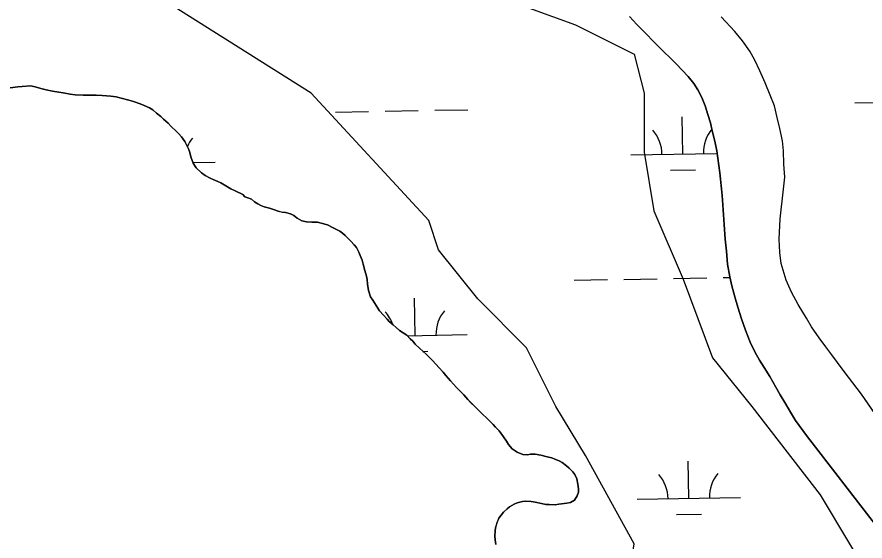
# Model space of a CAD drawing. Extents: x 3903937 to 3942190, y 260677 to 286651.
# Drawn here: x 3921251 to 3922070, y 274916 to 275422 of the extents above; entities that cross this region are included whole.
import ezdxf

# ---------------------------------------------------------------- set-up
doc = ezdxf.new("R2010")
doc.units = 0
for name, color, linetype in [('V-SITE-VEGE', 7, 'Continuous'), ('V-TOPO-SHOR', 7, 'Continuous'), ('V-WETL-SWMP', 7, 'Continuous')]:
    doc.layers.add(name, color=color, linetype=linetype)

msp = doc.modelspace()

# ---------------------------------------------------------------- linework, layer by layer
at = {"layer": 'V-SITE-VEGE'}
for points in [[(3921232.43, 275622.86), (3921298.63, 275594.47), (3921478.32, 275547.16), (3921544.52, 275537.7), (3921601.27, 275509.32), (3921686.38, 275452.54), (3921790.41, 275414.7), (3921847.15, 275386.31), (3921856.61, 275348.46), (3921856.61, 275291.69), (3921866.07, 275234.91), (3921894.44, 275168.69), (3921922.81, 275092.99), (3921960.64, 275045.68), (3922026.84, 274960.52), (3922083.59, 274865.9)], [(3922093.04, 274610.43), (3922036.3, 274657.74), (3921998.47, 274676.66), (3921998.47, 274600.97), (3921960.64, 274629.35), (3921903.9, 274686.12), (3921875.52, 274780.74), (3921837.7, 274856.44), (3921847.15, 274913.21), (3921799.87, 274998.37), (3921771.5, 275045.68), (3921743.12, 275102.45), (3921695.84, 275149.76), (3921658.01, 275197.07), (3921648.55, 275225.46), (3921535.06, 275348.46), (3921355.38, 275462.01), (3921270.26, 275480.93), (3921204.06, 275480.93)]]:
    msp.add_lwpolyline(points, dxfattribs=at)
at = {"layer": 'V-TOPO-SHOR'}
for points in [[(3921875.44, 275388.8), (3921865.81, 275398.34), (3921858.22, 275406.06), (3921849.78, 275414.75), (3921842.61, 275422.68)], [(3922109.64, 274995.44), (3922066.79, 275057.6), (3922050.12, 275079.68), (3922043.6, 275088.36), (3922038.15, 275095.65), (3922032.27, 275103.37), (3922025.75, 275112.26), (3922018.49, 275122.88), (3922013.68, 275131.02), (3922005.56, 275144.31), (3921999.16, 275156.2), (3921994.03, 275167.88), (3921990.94, 275177.63), (3921989.24, 275184.05), (3921987.75, 275194.76), (3921987.13, 275207.61), (3921988.23, 275227.21), (3921991.37, 275255.79), (3921992.57, 275267.35), (3921991.62, 275279.99), (3921991.43, 275292.95), (3921990.37, 275302.58), (3921987.92, 275314.47), (3921985.37, 275325.08), (3921982.71, 275336.22), (3921978.55, 275346.72), (3921973.64, 275358.5), (3921968.62, 275370.07), (3921963.5, 275380.36), (3921958.69, 275389.25), (3921951.85, 275399), (3921944.37, 275408.12), (3921931.11, 275422.16)], [(3922080.26, 274931.52), (3922013.67, 275017.81), (3922002.99, 275032.39), (3921997.96, 275040.32), (3921993.48, 275048.14), (3921988.14, 275057.25), (3921983.97, 275064.64), (3921978.1, 275074.93), (3921972.65, 275083.4), (3921968.27, 275090.58), (3921963.57, 275098.72), (3921959.19, 275107.83), (3921954.5, 275119.51), (3921950.77, 275130.54), (3921947.25, 275141.79), (3921944.48, 275151.86), (3921941.5, 275162.35), (3921939.37, 275171.14), (3921937.35, 275183.45), (3921936.19, 275195.98), (3921934.92, 275207.55), (3921932.2, 275249.85), (3921929.77, 275271.48), (3921926.91, 275292.79), (3921925, 275302.11), (3921922.54, 275312.28), (3921920.74, 275319.89), (3921918.18, 275327.92), (3921915.62, 275336.38), (3921912.31, 275344.2), (3921908.58, 275351.92), (3921904.62, 275358.03), (3921899.17, 275364.57), (3921893.5, 275370.78), (3921887.52, 275377), (3921882.06, 275382.47), (3921875.44, 275388.8)], [(3921243.96, 275353.58), (3921251.55, 275354.57), (3921255.7, 275355.14), (3921263.72, 275355.55), (3921268.15, 275354.69), (3921273.73, 275353.11), (3921278.88, 275351.81), (3921285.04, 275350.51), (3921291.04, 275349.51), (3921295.19, 275348.78), (3921302.06, 275347.63), (3921306.93, 275347.05), (3921314.51, 275346.75), (3921319.66, 275346.74), (3921327.25, 275346.59), (3921332.83, 275346.3), (3921341.27, 275345.71), (3921346.42, 275344.85), (3921351.43, 275343.7), (3921358.73, 275341.82), (3921363.16, 275340.39), (3921369.6, 275338.23), (3921373.46, 275336.65), (3921378.75, 275334.35), (3921381.9, 275332.49), (3921385.62, 275329.19), (3921389.62, 275325.89), (3921392.19, 275323.46), (3921396.76, 275319.44), (3921399.77, 275316.43), (3921404.34, 275311.99), (3921407.06, 275309.27), (3921409.48, 275306.4), (3921412.91, 275301.96)], [(3921412.91, 275301.96), (3921414.62, 275298.66), (3921416.62, 275294.08), (3921417.62, 275291.08), (3921418.76, 275287.07), (3921420.9, 275281.05), (3921423.89, 275276.33), (3921428.9, 275271.45), (3921432.47, 275269.16), (3921437.33, 275266.43), (3921440.19, 275265.14), (3921444.63, 275263.13), (3921447.78, 275261.84), (3921452.35, 275259.11), (3921457.21, 275256.1), (3921461.36, 275254.09), (3921468.8, 275250.64), (3921470.94, 275248.49), (3921473.8, 275247.49), (3921477.23, 275246.05), (3921480.09, 275243.61), (3921483.38, 275241.75), (3921486.24, 275240.17), (3921489.53, 275238.88), (3921494.54, 275237.3), (3921498.4, 275236), (3921502.98, 275234.42), (3921507.13, 275233.42), (3921510.13, 275233.12), (3921515, 275231.83), (3921518.14, 275230.39), (3921521.43, 275227.67), (3921525.86, 275225.23), (3921530.3, 275224.08), (3921535.45, 275224.07), (3921541.03, 275223.78), (3921544.75, 275223.06), (3921550.62, 275221.19), (3921556.2, 275218.6), (3921562.63, 275215.16), (3921565.2, 275213.3), (3921567.64, 275211.15), (3921571.06, 275207.85), (3921573.35, 275205.41), (3921576.5, 275201.97), (3921578.64, 275199.4), (3921580.92, 275194.81), (3921582.35, 275191.8), (3921584.2, 275187.08), (3921585.34, 275183.36), (3921586.91, 275177.2), (3921588.33, 275171.76), (3921588.9, 275168.61), (3921589.32, 275163.89), (3921590.31, 275158.02), (3921592.31, 275151.86), (3921594.45, 275148.42), (3921597.59, 275143.27), (3921601.02, 275138.4), (3921604.73, 275134.1), (3921608.31, 275130.23), (3921610.45, 275128.08), (3921614.17, 275124.78), (3921617.03, 275122.2), (3921620.31, 275119.33), (3921627.46, 275114.6), (3921630.61, 275111.3), (3921633.04, 275108.87), (3921635.46, 275106), (3921639.47, 275102.13), (3921643.18, 275098.83), (3921645.9, 275096.54), (3921649.47, 275092.96), (3921651.9, 275090.52), (3921655.62, 275086.51), (3921658.19, 275083.64), (3921662.33, 275079.06), (3921665.19, 275075.76), (3921669.62, 275070.74), (3921672.62, 275067.45), (3921675.33, 275064.3), (3921679.48, 275060), (3921682.34, 275056.99), (3921686.34, 275052.55), (3921689.06, 275049.68), (3921693.34, 275045.52), (3921696.2, 275042.66), (3921700.49, 275038.5), (3921704.63, 275034.49), (3921707.35, 275031.91), (3921710.78, 275028.33), (3921713.21, 275025.74), (3921716.49, 275022.31), (3921720.92, 275016.58), (3921723.64, 275012.42), (3921725.49, 275009.27), (3921729.21, 275004.97), (3921734.07, 275001.67), (3921739.36, 274999.52), (3921743.94, 274999.08), (3921746.94, 274999.65)], [(3921746.94, 274999.65), (3921751.38, 274999.93), (3921756.82, 274998.92), (3921762.97, 274997.34), (3921767.41, 274996.19), (3921770.27, 274995.04), (3921774.7, 274993.31), (3921777.56, 274991.74), (3921781.56, 274988.44), (3921784.14, 274986.29), (3921787.85, 274982.56), (3921789.85, 274980.12), (3921791.56, 274975.83), (3921792.7, 274970.82), (3921793.41, 274966.38), (3921793.12, 274963.23), (3921792.11, 274959.37), (3921789.53, 274955.22), (3921785.38, 274953.22), (3921781.94, 274952.37), (3921774.35, 274951.38), (3921770.77, 274950.81), (3921765.05, 274951.11), (3921761.62, 274951.26), (3921757.47, 274951.98), (3921751.31, 274953.27), (3921747.6, 274953.99), (3921742.44, 274954.29), (3921739.15, 274954.01), (3921734.14, 274952.72), (3921731.13, 274951.59), (3921726.69, 274949.01), (3921724.26, 274947.02), (3921720.82, 274943.73), (3921716.23, 274938.01), (3921714.5, 274933.58), (3921713.07, 274928.71), (3921712.78, 274925.57), (3921712.48, 274920.55), (3921712.77, 274917.12), (3921713.47, 274912.54)]]:
    msp.add_lwpolyline(points, dxfattribs=at)
at = {"layer": 'V-WETL-SWMP'}
for p, q in [((3921944.37, 275408.12), (3921931.12, 275422.16)), ((3921951.85, 275399), (3921944.37, 275408.12)), ((3921958.69, 275389.25), (3921951.85, 275399)), ((3921963.5, 275380.36), (3921958.69, 275389.25)), ((3921968.62, 275370.07), (3921963.5, 275380.36)), ((3921973.64, 275358.5), (3921968.62, 275370.07)), ((3921978.55, 275346.72), (3921973.64, 275358.5)), ((3921982.71, 275336.22), (3921978.55, 275346.72)), ((3921985.37, 275325.08), (3921982.71, 275336.22)), ((3922060.15, 275339.13), (3922092.14, 275339.7)), ((3921558.32, 275330.3), (3921590.31, 275330.86)), ((3921606.31, 275331.14), (3921638.31, 275331.71)), ((3921654.3, 275331.99), (3921686.3, 275332.55)), ((3921893.93, 275289.77), (3921893.3, 275325.76)), ((3921987.92, 275314.47), (3921985.37, 275325.08)), ((3921990.37, 275302.58), (3921987.92, 275314.47)), ((3921991.43, 275292.95), (3921990.37, 275302.58)), ((3921991.62, 275279.99), (3921991.43, 275292.95)), ((3921843.94, 275288.89), (3921927.23, 275290.36)), ((3921420.76, 275281.44), (3921442.09, 275281.82)), ((3921992.57, 275267.35), (3921991.62, 275279.99)), ((3921882.2, 275274.13), (3921906.2, 275274.55)), ((3921991.37, 275255.79), (3921992.57, 275267.35)), ((3921988.23, 275227.21), (3921991.37, 275255.79)), ((3921987.13, 275207.61), (3921988.23, 275227.21)), ((3921987.75, 275194.77), (3921987.13, 275207.61)), ((3921989.24, 275184.06), (3921987.75, 275194.77)), ((3921990.94, 275177.63), (3921989.24, 275184.06)), ((3921994.03, 275167.88), (3921990.94, 275177.63)), ((3921837.21, 275168.68), (3921869.2, 275169.24)), ((3921885.2, 275169.53), (3921917.19, 275170.09)), ((3921933.19, 275170.37), (3921939.53, 275170.48)), ((3921789.21, 275167.84), (3921821.21, 275168.4)), ((3921999.16, 275156.2), (3921994.03, 275167.88)), ((3922005.56, 275144.31), (3921999.16, 275156.2)), ((3921635.54, 275114.38), (3921634.91, 275150.38)), ((3922013.68, 275131.02), (3922005.56, 275144.31)), ((3922018.49, 275122.88), (3922013.68, 275131.02)), ((3922025.75, 275112.27), (3922018.49, 275122.88)), ((3921627.8, 275114.25), (3921685.53, 275115.26)), ((3922032.27, 275103.37), (3922025.75, 275112.27)), ((3922038.15, 275095.65), (3922032.27, 275103.37)), ((3921642.91, 275099.08), (3921647.81, 275099.16)), ((3922043.6, 275088.36), (3922038.15, 275095.65)), ((3922050.12, 275079.68), (3922043.6, 275088.36)), ((3922066.79, 275057.6), (3922050.12, 275079.68)), ((3922109.64, 274995.44), (3922066.79, 275057.6)), ((3921899.78, 274957.15), (3921899.15, 274993.14)), ((3921849.79, 274956.27), (3921949.78, 274958.03)), ((3921888.06, 274941.51), (3921912.05, 274941.93))]:
    msp.add_line(p, q, dxfattribs=at)
for points in [[(3921842.61, 275422.68), (3921849.77, 275414.75), (3921858.22, 275406.06), (3921865.81, 275398.34), (3921875.44, 275388.8), (3921882.06, 275382.47), (3921887.52, 275377), (3921893.5, 275370.78), (3921899.17, 275364.57), (3921904.62, 275358.03), (3921908.58, 275351.92), (3921912.31, 275344.2), (3921915.62, 275336.38)], [(3921341.27, 275345.71), (3921332.83, 275346.3), (3921327.25, 275346.59), (3921319.66, 275346.74), (3921314.51, 275346.75), (3921306.93, 275347.05), (3921302.06, 275347.63), (3921295.19, 275348.78), (3921291.04, 275349.5), (3921285.04, 275350.52), (3921278.88, 275351.81), (3921273.73, 275353.11), (3921268.15, 275354.69), (3921263.72, 275355.55), (3921255.7, 275355.14), (3921251.55, 275354.57), (3921243.96, 275353.58)], [(3921686.34, 275052.55), (3921682.34, 275056.99), (3921679.48, 275060), (3921675.33, 275064.3), (3921672.62, 275067.45), (3921669.62, 275070.75), (3921665.19, 275075.76), (3921662.33, 275079.06), (3921658.19, 275083.64), (3921655.62, 275086.51), (3921651.9, 275090.52), (3921649.47, 275092.96), (3921645.9, 275096.54), (3921643.18, 275098.83), (3921639.47, 275102.13), (3921635.46, 275106), (3921633.04, 275108.87), (3921630.61, 275111.3), (3921627.46, 275114.6), (3921620.31, 275119.33), (3921617.03, 275122.2), (3921614.17, 275124.78), (3921610.45, 275128.08), (3921608.31, 275130.23), (3921604.73, 275134.1), (3921601.02, 275138.4), (3921597.59, 275143.27), (3921594.45, 275148.42), (3921592.31, 275151.86), (3921590.31, 275158.02), (3921589.32, 275163.89), (3921588.9, 275168.61), (3921588.33, 275171.76), (3921586.91, 275177.2), (3921585.34, 275183.36), (3921584.2, 275187.08), (3921582.35, 275191.8), (3921580.92, 275194.81), (3921578.64, 275199.39), (3921576.5, 275201.97), (3921573.35, 275205.41), (3921571.06, 275207.85), (3921567.64, 275211.15), (3921565.21, 275213.3), (3921562.63, 275215.16), (3921556.2, 275218.6), (3921550.62, 275221.19), (3921544.75, 275223.06), (3921541.03, 275223.78), (3921535.45, 275224.07), (3921530.3, 275224.08), (3921525.87, 275225.23), (3921521.43, 275227.67), (3921518.14, 275230.39), (3921515, 275231.83), (3921510.13, 275233.12), (3921507.13, 275233.41), (3921502.98, 275234.42), (3921498.4, 275236), (3921494.54, 275237.3), (3921489.53, 275238.88), (3921486.24, 275240.17), (3921483.38, 275241.75), (3921480.09, 275243.61), (3921477.23, 275246.05), (3921473.8, 275247.49), (3921470.94, 275248.49), (3921468.8, 275250.64), (3921461.36, 275254.09), (3921457.21, 275256.1), (3921452.35, 275259.11), (3921447.77, 275261.84), (3921444.63, 275263.13), (3921440.2, 275265.14), (3921437.33, 275266.43), (3921432.47, 275269.16), (3921428.9, 275271.45), (3921423.9, 275276.33), (3921420.9, 275281.05), (3921418.76, 275287.07), (3921417.62, 275291.08), (3921416.62, 275294.08), (3921414.62, 275298.66), (3921412.91, 275301.96), (3921409.48, 275306.4), (3921407.06, 275309.27), (3921404.34, 275311.99), (3921399.77, 275316.43), (3921396.77, 275319.44), (3921392.19, 275323.46), (3921389.62, 275325.89), (3921385.62, 275329.19), (3921381.9, 275332.49), (3921378.75, 275334.35), (3921373.46, 275336.65), (3921369.6, 275338.23), (3921363.16, 275340.39), (3921358.73, 275341.82), (3921351.43, 275343.69), (3921346.42, 275344.85), (3921341.27, 275345.71)], [(3921915.62, 275336.38), (3921918.18, 275327.92), (3921920.74, 275319.89), (3921922.54, 275312.28), (3921924.99, 275302.11), (3921926.91, 275292.79), (3921929.77, 275271.48), (3921932.2, 275249.84), (3921934.92, 275207.55), (3921936.19, 275195.98), (3921937.35, 275183.45), (3921939.37, 275171.14), (3921941.5, 275162.35), (3921944.48, 275151.86), (3921947.25, 275141.79), (3921950.77, 275130.54), (3921954.5, 275119.51), (3921959.19, 275107.83), (3921963.57, 275098.72), (3921968.27, 275090.58), (3921972.65, 275083.4), (3921978.1, 275074.93), (3921983.97, 275064.64), (3921988.14, 275057.25), (3921993.48, 275048.14), (3921997.96, 275040.32), (3922002.99, 275032.39), (3922013.67, 275017.81), (3922080.25, 274931.52)], [(3921713.47, 274912.54), (3921712.77, 274917.12), (3921712.48, 274920.55), (3921712.78, 274925.56), (3921713.07, 274928.71), (3921714.51, 274933.58), (3921716.23, 274938.01), (3921720.82, 274943.73), (3921724.26, 274947.02), (3921726.69, 274949.02), (3921731.13, 274951.59), (3921734.14, 274952.73), (3921739.15, 274954.01), (3921742.44, 274954.29), (3921747.6, 274953.99), (3921751.31, 274953.27), (3921757.47, 274951.98), (3921761.62, 274951.26), (3921765.05, 274951.11), (3921770.77, 274950.81), (3921774.35, 274951.38), (3921781.94, 274952.37), (3921785.38, 274953.22), (3921789.53, 274955.22), (3921792.11, 274959.37), (3921793.12, 274963.23), (3921793.41, 274966.38), (3921792.7, 274970.82), (3921791.56, 274975.83), (3921789.85, 274980.12), (3921787.85, 274982.56), (3921784.14, 274986.29), (3921781.56, 274988.44), (3921777.56, 274991.73), (3921774.7, 274993.31), (3921770.27, 274995.04), (3921767.41, 274996.19), (3921762.97, 274997.34), (3921756.82, 274998.92), (3921751.38, 274999.93), (3921746.94, 274999.65), (3921743.94, 274999.08), (3921739.36, 274999.52), (3921734.07, 275001.67), (3921729.21, 275004.97), (3921725.49, 275009.27), (3921723.64, 275012.42), (3921720.92, 275016.58), (3921716.49, 275022.31), (3921713.21, 275025.74), (3921710.78, 275028.33), (3921707.35, 275031.91), (3921704.63, 275034.49), (3921700.49, 275038.5), (3921696.2, 275042.66), (3921693.34, 275045.52), (3921689.05, 275049.68), (3921686.34, 275052.55)]]:
    msp.add_lwpolyline(points, dxfattribs=at)
for centre, start, end in [((3921838.69, 275289.27), 0.23658, 41.78024), ((3921949.15, 275291.22), 140.23658, 181.78024), ((3921447.32, 275282.38), 140.23658, 155.30146), ((3921580.3, 275113.88), 18.76341, 41.78024), ((3921690.77, 275115.83), 140.23658, 181.78024), ((3921955.01, 274958.59), 140.23658, 181.78024), ((3921844.54, 274956.65), 0.23658, 41.78024)]:
    msp.add_arc(centre, 35.25, start, end, dxfattribs=at)

doc.saveas('drawing.dxf')
